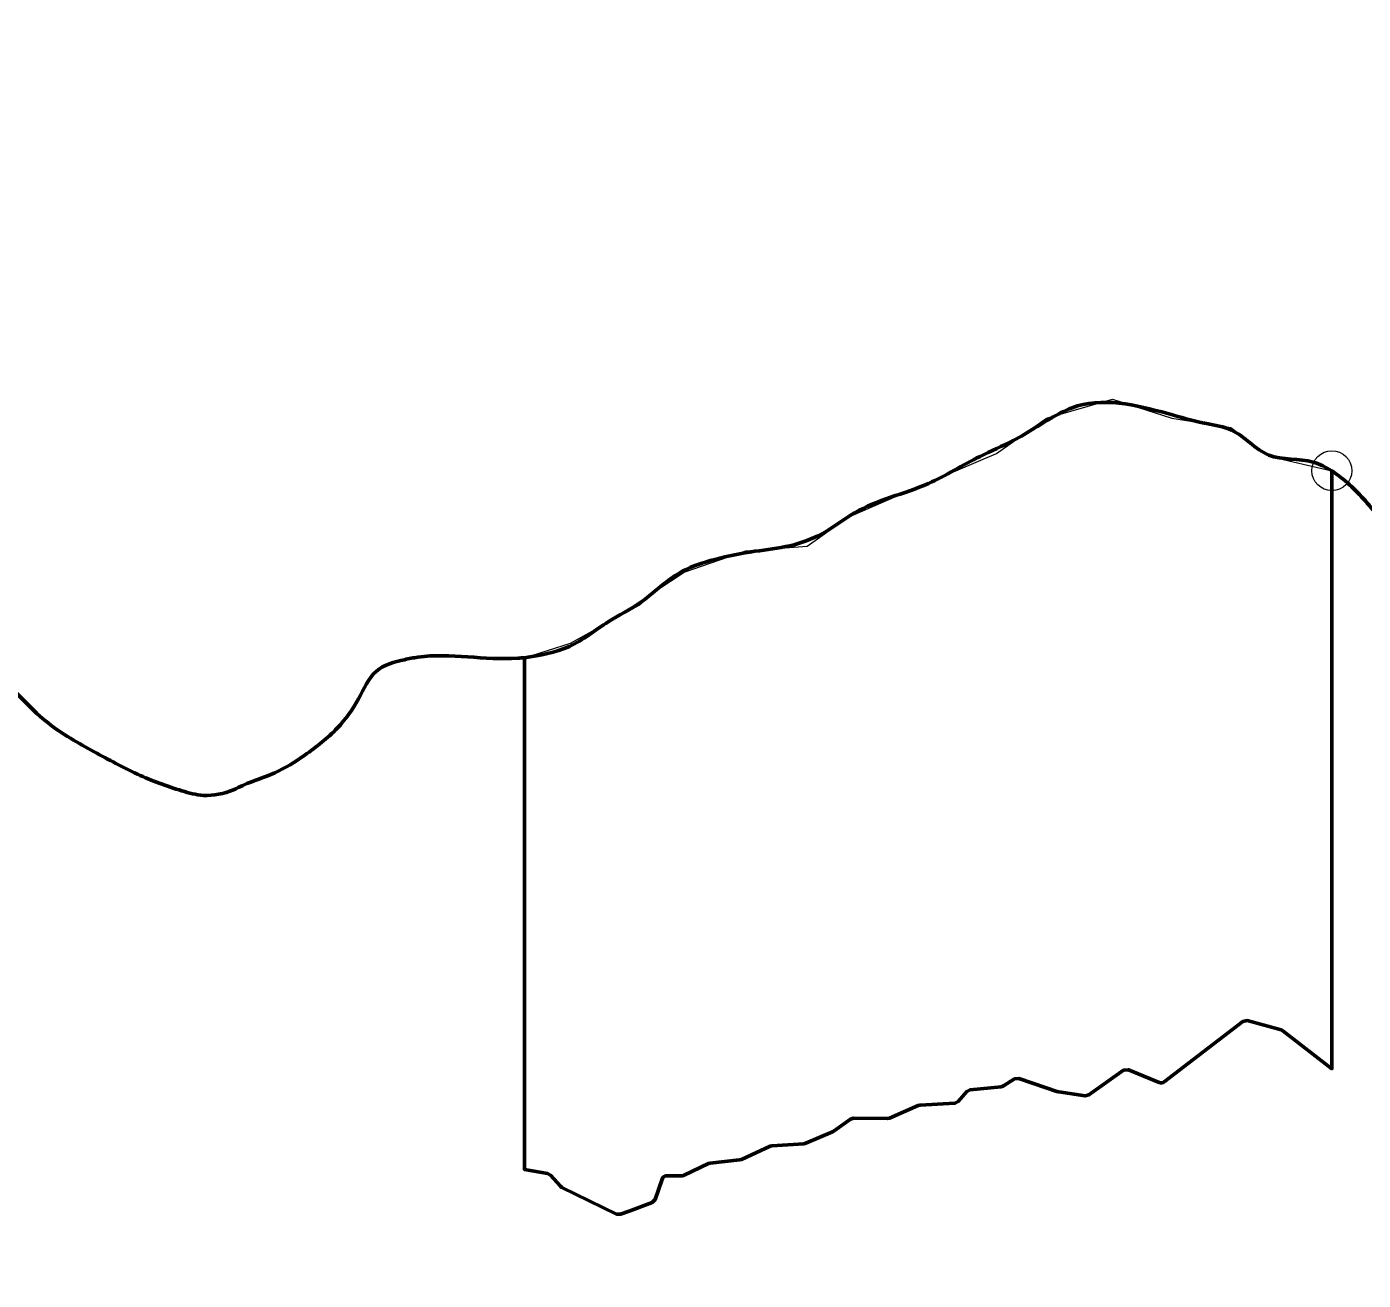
# Model space of a CAD drawing. Extents: x -1643653 to 4543381, y 1624270 to 13878484.
# Drawn here: x 803500 to 806176, y 9017875 to 9020386 of the extents above; entities that cross this region are included whole.
import ezdxf

# ---------------------------------------------------------------- set-up
doc = ezdxf.new("R2010")
doc.units = 0
doc.header["$LTSCALE"] = 160
doc.header["$PDMODE"] = 32
doc.header["$PDSIZE"] = 80
doc.layers.add('60', color=7, linetype='Continuous', lineweight=13)

msp = doc.modelspace()

# ---------------------------------------------------------------- linework, layer by layer
at = {"layer": '60', "lineweight": 53}
for p, q in [((804496.1, 9019122.5), (804496.1, 9018097.5)), ((805777.3, 9018272.8), (805935, 9018393.9)), ((805943.7, 9018395.6), (806011.6, 9018376.9)), ((805455.2, 9018264.6), (805477.7, 9018278.7)), ((805626.5, 9018246.6), (805696.1, 9018296)), ((805705.7, 9018297.1), (805767.4, 9018271.5)), ((805365, 9018233.6), (805381.9, 9018253.4)), ((805388.5, 9018256.8), (805450.9, 9018263.2)), ((805566, 9018252.7), (805619.3, 9018244.8)), ((805226.9, 9018200.4), (805284.8, 9018225.3)), ((805288.6, 9018226.2), (805358, 9018230.1)), ((805116.4, 9018174.6), (805149.1, 9018198.4)), ((805155, 9018200.3), (805222.8, 9018199.6)), ((805059.5, 9018149.8), (805113, 9018172.7)), ((804991.8, 9018144.7), (805055.7, 9018148.9)), ((804930.6, 9018117.5), (804988, 9018143.7)), ((804496.1, 9018097.5), (804542.4, 9018089.2)), ((804816.3, 9018085.8), (804864.6, 9018109.1)), ((804868.4, 9018110.2), (804926.8, 9018116.4)), ((804548.1, 9018086), (804568.2, 9018063.7)), ((804757.9, 9018037.1), (804772.1, 9018078.2)), ((804781.6, 9018084.9), (804812.5, 9018084.9)), ((804571.3, 9018061.3), (804680.5, 9018008))]:
    msp.add_line(p, q, dxfattribs=at)
at = {"layer": '60'}
msp.add_lwpolyline([(804496.1, 9019122.5), (804588.4, 9019151.7), (804725.9, 9019227.6), (804759.1, 9019256.1), (804816, 9019294), (804939.2, 9019336.7), (805062.5, 9019346.2), (805143.1, 9019403.1), (805252.1, 9019450.5), (805441.7, 9019531.2), (805541.3, 9019602.3), (805674, 9019640.3), (805792.5, 9019602.3), (805911, 9019583.3), (805986.9, 9019526.4), (806113, 9019497)], dxfattribs=at)
msp.add_lwpolyline([(804496.1, 9019122.5), (804588.4, 9019151.7), (804725.9, 9019227.6), (804759.1, 9019256.1), (804816, 9019294), (804939.2, 9019336.7), (805062.5, 9019346.2), (805143.1, 9019403.1), (805252.1, 9019450.5), (805441.7, 9019531.2), (805541.3, 9019602.3), (805674, 9019640.3), (805792.5, 9019602.3), (805911, 9019583.3), (805986.9, 9019526.4), (806113, 9019497)], dxfattribs=at)
at = {"layer": '60', "lineweight": 53}
for points in [[(806113, 9019497), (806113, 9018299.1), (806015.1, 9018375.2), (806011.6, 9018376.9), (805943.7, 9018395.6), (805935, 9018393.9), (805777.3, 9018272.8)], [(806015.1, 9018375.2), (806113, 9018299.1), (806113, 9019497)], [(804772.1, 9018078.2), (804757.9, 9018037.1), (804751.9, 9018031), (804706.2, 9018014.1), (804688.3, 9018007.6), (804680.5, 9018008), (804571.3, 9018061.3), (804568.2, 9018063.7), (804548.1, 9018086), (804542.4, 9018089.2), (804496.1, 9018097.5), (804496.1, 9019122.5)], [(805767.4, 9018271.5), (805705.7, 9018297.1), (805696.1, 9018296), (805626.5, 9018246.6), (805619.3, 9018244.8), (805566, 9018252.7), (805562.1, 9018253.6), (805541, 9018260.9), (805486.2, 9018279.7), (805477.7, 9018278.7), (805455.2, 9018264.6), (805450.9, 9018263.2), (805388.5, 9018256.8), (805381.9, 9018253.4), (805365, 9018233.6), (805358, 9018230.1), (805288.6, 9018226.2), (805284.8, 9018225.3), (805226.9, 9018200.4), (805222.8, 9018199.6), (805155, 9018200.3), (805149.1, 9018198.4), (805116.4, 9018174.6), (805113, 9018172.7), (805059.5, 9018149.8), (805055.7, 9018148.9), (804991.8, 9018144.7), (804988, 9018143.7), (804930.6, 9018117.5), (804926.8, 9018116.4), (804868.4, 9018110.2), (804864.6, 9018109.1), (804816.3, 9018085.8), (804812.5, 9018084.9), (804781.6, 9018084.9)], [(805486.2, 9018279.7), (805541, 9018260.9), (805562.1, 9018253.6)], [(804688.3, 9018007.6), (804706.2, 9018014.1), (804751.9, 9018031)]]:
    msp.add_lwpolyline(points, dxfattribs=at)
msp.add_arc((804781.6, 9018074.9), 10, 90.0014, 160.8884, dxfattribs=at)
msp.add_arc((804781.6, 9018074.9), 10, 90.0014, 160.8884, dxfattribs=at)
msp.add_ellipse((805771.2, 9018280.7), major_axis=(-9.89, 1.46), ratio=0.999088, start_param=1.323156, end_param=2.372445, dxfattribs=at)
msp.add_ellipse((805771.2, 9018280.7), major_axis=(-9.89, 1.46), ratio=0.999088, start_param=1.323156, end_param=2.372445, dxfattribs=at)
at = {"layer": '60', "lineweight": 25}
msp.add_spline([(814781, 9009175.5), (814787.2, 9009173.4), (814796.9, 9009173.4), (814799.4, 9009172.4), (814805.1, 9009174.5), (814805.6, 9009176.5), (814811.7, 9009179.5), (814811.7, 9009179.5), (814801.5, 9009181), (814790.7, 9009181.5), (814784.1, 9009183.1), (814777.4, 9009185.1), (814778.4, 9009175.5)], degree=3, dxfattribs=at)
at = {"layer": '60', "lineweight": 53}
for points in [[(806113, 9019497), (806075.7, 9019514.1), (805986.7, 9019528.5), (805911.8, 9019578.4), (805862.2, 9019591.3), (805796.1, 9019608.1), (805603.9, 9019626.7), (805518.3, 9019582.6), (805474.9, 9019557.3), (805408.5, 9019525.8), (805305, 9019471.5), (805156.9, 9019412.4), (805091.7, 9019370.7), (805027.9, 9019346.8), (804957.8, 9019335.6), (804877.5, 9019319.4), (804812.4, 9019295.5), (804775.3, 9019270.2), (804729.3, 9019233.5), (804664.1, 9019194.4), (804586.1, 9019145.1), (804496.1, 9019122.5)], [(807257.3, 9018799.7), (807166, 9018863.6), (807089.8, 9018908.5), (807030.2, 9018948.1), (806989.8, 9019004.2), (806911.1, 9019059.2), (806799.3, 9019109.3), (806746.1, 9019154), (806621.6, 9019206.7), (806507.2, 9019246.6), (806419.5, 9019283.8), (806339.4, 9019307), (806244.2, 9019360.8), (806191.1, 9019423.4), (806126.5, 9019487.2), (806113, 9019497)], [(804496.1, 9019122.5), (804482.8, 9019121.4), (804282.9, 9019123.5), (804256.1, 9019118.5), (804200, 9019095.8), (804164, 9019040), (804121.6, 9018981.7), (804056.4, 9018927.3), (803996.3, 9018891.9), (803932.5, 9018866.8), (803913.3, 9018857.9), (803853.4, 9018846.7), (803810.2, 9018855.8), (803721.2, 9018889.2), (803634.9, 9018934.1), (803542.2, 9018991.7), (803482.7, 9019047.9), (803415.6, 9019113.1), (803295, 9019187.3), (803117.1, 9019252.9), (803073.9, 9019267.1), (803053.8, 9019271.8)]]:
    msp.add_spline(points, degree=3, dxfattribs=at)
at = {"layer": '60'}
for points in [[(806113, 9019497), (806126.5, 9019487.2), (806191.1, 9019423.4), (806244.2, 9019360.8), (806339.4, 9019307), (806419.5, 9019283.8), (806507.2, 9019246.6), (806621.6, 9019206.7), (806746.1, 9019154), (806799.3, 9019109.3), (806911.1, 9019059.2), (806989.8, 9019004.2), (807030.2, 9018948.1), (807089.8, 9018908.5), (807166, 9018863.6), (807257.3, 9018799.7)], [(806113, 9019497), (806126.5, 9019487.2), (806191.1, 9019423.4), (806244.2, 9019360.8), (806339.4, 9019307), (806419.5, 9019283.8), (806507.2, 9019246.6), (806621.6, 9019206.7), (806746.1, 9019154), (806799.3, 9019109.3), (806911.1, 9019059.2), (806989.8, 9019004.2), (807030.2, 9018948.1), (807089.8, 9018908.5), (807166, 9018863.6), (807257.3, 9018799.7)], [(803053.8, 9019271.8), (803073.9, 9019267.1), (803117.1, 9019252.9), (803295, 9019187.3), (803415.6, 9019113.1), (803482.7, 9019047.9), (803542.2, 9018991.7), (803634.9, 9018934.1), (803721.2, 9018889.2), (803810.2, 9018855.8), (803853.4, 9018846.7), (803913.3, 9018857.9), (803932.5, 9018866.8), (803996.3, 9018891.9), (804056.4, 9018927.3), (804121.6, 9018981.7), (804164, 9019040), (804200, 9019095.8), (804256.1, 9019118.5), (804282.9, 9019123.5), (804482.8, 9019121.4), (804496.1, 9019122.5)], [(803053.8, 9019271.8), (803073.9, 9019267.1), (803117.1, 9019252.9), (803295, 9019187.3), (803415.6, 9019113.1), (803482.7, 9019047.9), (803542.2, 9018991.7), (803634.9, 9018934.1), (803721.2, 9018889.2), (803810.2, 9018855.8), (803853.4, 9018846.7), (803913.3, 9018857.9), (803932.5, 9018866.8), (803996.3, 9018891.9), (804056.4, 9018927.3), (804121.6, 9018981.7), (804164, 9019040), (804200, 9019095.8), (804256.1, 9019118.5), (804282.9, 9019123.5), (804482.8, 9019121.4), (804496.1, 9019122.5)]]:
    msp.add_spline(points, degree=3, dxfattribs=at)
msp.add_point((806113, 9019497), dxfattribs=at)

doc.saveas('drawing.dxf')
